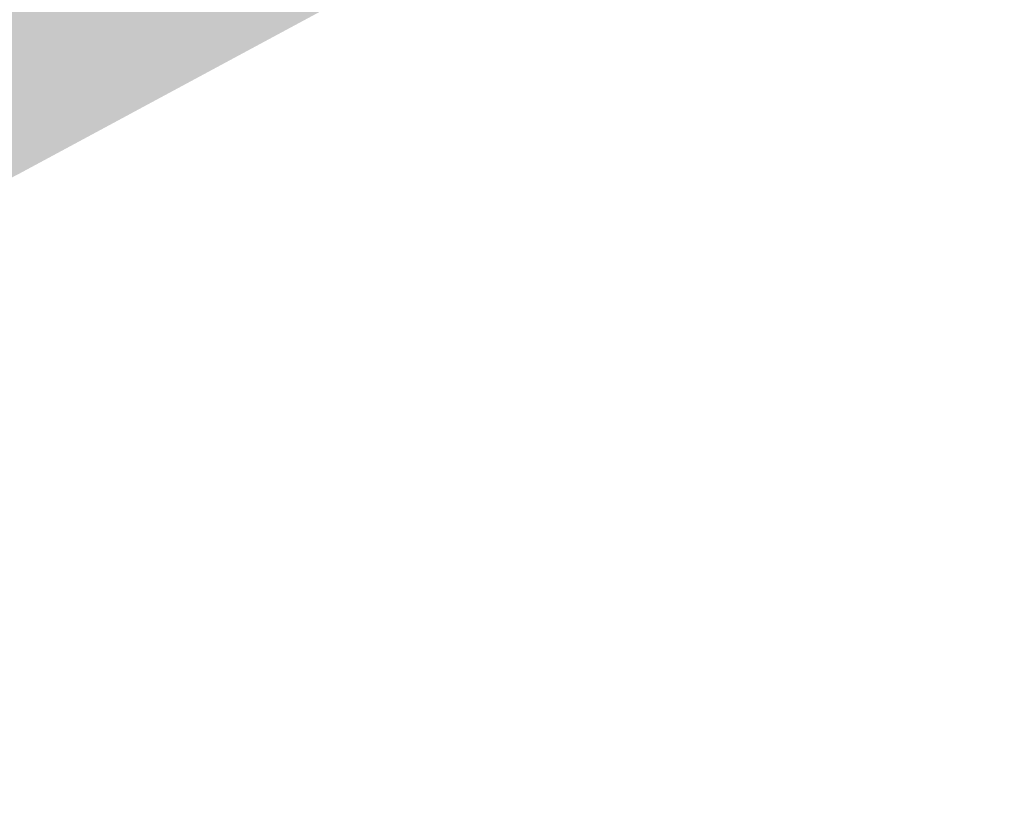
# Model space of a CAD drawing. Header units: metres. Extents: x 164696 to 183842, y 382615 to 387356.
# Tile 899 of 1056: x 182755.2 to 182758.07, y 386661.85 to 386664.17. Entities that reach past the tile are written whole.
import ezdxf

# ---------------------------------------------------------------- set-up
doc = ezdxf.new("R2010")
doc.units = ezdxf.units.M
doc.layers.add('C3D-SURFACE_TINSURFACE', color=7, linetype='Continuous')

msp = doc.modelspace()

# ---------------------------------------------------------------- linework, layer by layer
at = {"layer": 'C3D-SURFACE_TINSURFACE', "color": 1, "linetype": 'Continuous', "lineweight": -3, "true_color": 0xe60000}
for points in [[(182756.0543, 386664.2445), (182754.0441, 386663.1297), (182758.0671, 386665.2673)], [(182754.0441, 386663.1297), (182755.1954, 386663.7203), (182758.0671, 386665.2673)], [(182755.0249, 386663.863), (182755.2495, 386663.8429), (182756.458, 386664.4788)], [(182755.0249, 386663.863), (182756.458, 386664.4788), (182755.441, 386664.4047)], [(182756.0543, 386664.2445), (182756.458, 386664.4788), (182755.2495, 386663.8429)], [(182755.0437, 386663.9103), (182755.0249, 386663.863), (182755.441, 386664.4047)], [(182755.0437, 386663.9103), (182755.441, 386664.4047), (182755.3722, 386664.3759)], [(182755.0307, 386663.9041), (182755.0437, 386663.9103), (182755.3722, 386664.3759)], [(182755.0307, 386663.9041), (182755.3722, 386664.3759), (182755.3374, 386664.3595)], [(182754.973, 386663.8396), (182754.9834, 386663.8445), (182755.3025, 386664.343)], [(182754.973, 386663.8396), (182755.3025, 386664.343), (182755.2677, 386664.3265)], [(182755.0307, 386663.9041), (182755.3025, 386664.343), (182754.9834, 386663.8445)], [(182755.0307, 386663.9041), (182755.3374, 386664.3595), (182755.3025, 386664.343)], [(182754.9521, 386663.8297), (182754.9625, 386663.8346), (182755.2329, 386664.31)], [(182754.9521, 386663.8297), (182755.2329, 386664.31), (182755.1981, 386664.2935)], [(182754.9625, 386663.8346), (182754.973, 386663.8396), (182755.2677, 386664.3265)], [(182754.9625, 386663.8346), (182755.2677, 386664.3265), (182755.2329, 386664.31)]]:
    msp.add_solid(points, dxfattribs=at)
at = {"layer": 'C3D-SURFACE_TINSURFACE', "color": 11, "linetype": 'Continuous', "lineweight": -3, "true_color": 0xff8585}
for points in [[(182751.6303, 386661.8471), (182754.0441, 386663.1297), (182756.0543, 386664.2445)], [(182751.6303, 386661.8471), (182756.0543, 386664.2445), (182754.8466, 386663.6309)], [(182754.8466, 386663.6309), (182756.0543, 386664.2445), (182755.2495, 386663.8429)], [(182754.8466, 386663.6309), (182755.2495, 386663.8429), (182755.0249, 386663.863)]]:
    msp.add_solid(points, dxfattribs=at)

doc.saveas('drawing.dxf')
